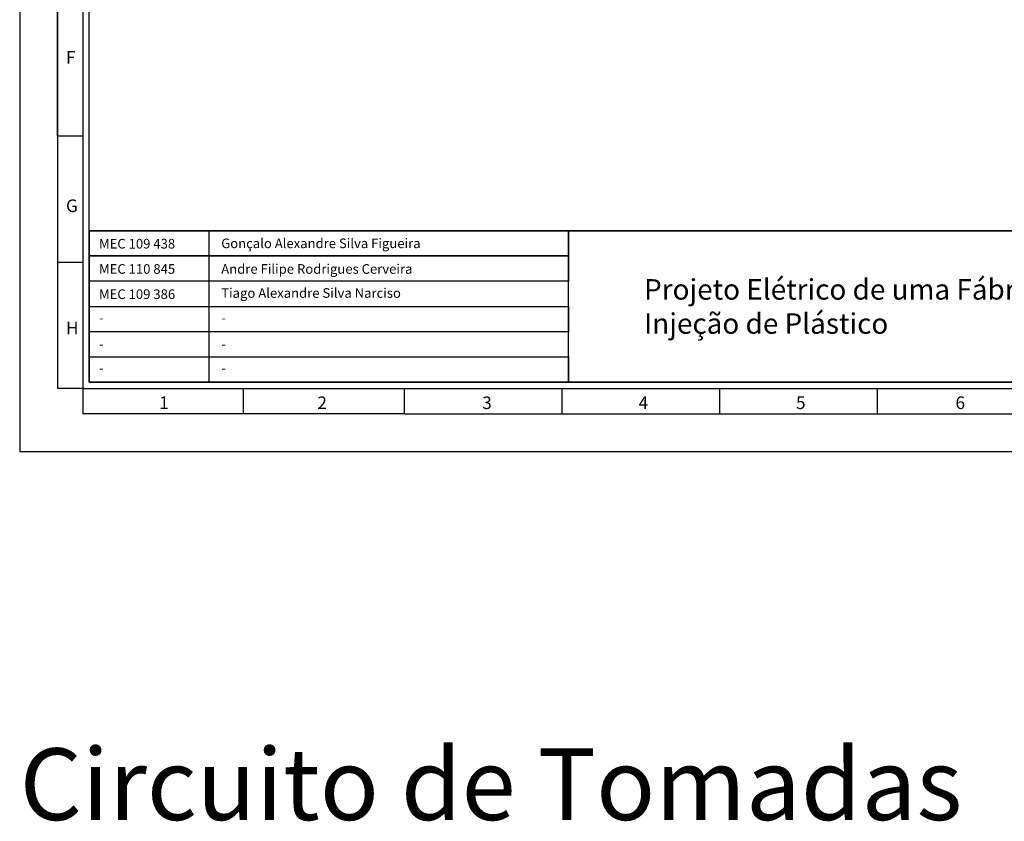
# Model space of a CAD drawing. Header units: millimetres. Extents: x -559 to 10735, y -2326 to 222.
# Tile 485 of 656: x 3643 to 3952, y -1688 to -1437. Entities that reach past the tile are written whole.
import ezdxf

# ---------------------------------------------------------------- set-up
doc = ezdxf.new("R2010")
doc.units = ezdxf.units.MM
doc.header["$LTSCALE"] = 4
for name, color, linetype in [('Modelo', 251, 'Continuous'), ('Texto Cabeçalho', 3, 'Continuous'), ('Titulos de Pagina', 1, 'Continuous')]:
    doc.layers.add(name, color=color, linetype=linetype)
doc.styles.add('STYLE1', font='txt', dxfattribs={"width": 0.8})

msp = doc.modelspace()

# ---------------------------------------------------------------- linework, layer by layer
at = {"layer": 'Modelo'}
for p, q in [((3655.02, -1473.54), (3655.02, -1176.94)), ((3655.02, -1374.67), (3655.02, -1473.54)), ((3662.93, -1473.54), (3655.02, -1473.54)), ((3655.02, -1473.54), (3655.02, -1552.63)), ((3655.02, -1473.54), (3655.02, -1552.63)), ((3655.02, -1513.09), (3662.93, -1513.09)), ((3662.93, -1552.63), (3655.02, -1552.63)), ((3662.93, -1552.63), (3662.93, -1560.54)), ((3713.36, -1560.54), (3713.36, -1552.63)), ((3763.78, -1560.54), (3763.78, -1552.63)), ((3813.21, -1560.54), (3813.21, -1552.63)), ((3862.64, -1560.54), (3862.64, -1552.63)), ((3912.07, -1560.54), (3912.07, -1552.63)), ((3763.78, -1560.54), (3662.93, -1560.54)), ((3763.78, -1560.54), (4210.65, -1560.54)), ((3763.78, -1560.54), (3862.64, -1560.54)), ((3862.64, -1560.54), (3961.51, -1560.54))]:
    msp.add_line(p, q, dxfattribs=at)
for points in [[(3643.16, -1572.4), (4230.42, -1572.4), (4230.42, -1157.17), (3643.16, -1157.17)], [(3662.93, -1552.63), (4210.65, -1552.63), (4210.65, -1176.94), (3662.93, -1176.94)], [(4208.67, -1550.65), (3664.91, -1550.65), (3664.91, -1178.92), (4208.67, -1178.92)], [(3664.91, -1503.2), (4208.67, -1503.2), (4208.67, -1550.65), (3664.91, -1550.65)], [(3815.19, -1511.11), (3664.91, -1511.11), (3664.91, -1503.2), (3815.19, -1503.2)], [(3664.91, -1503.2), (3702.48, -1503.2), (3702.48, -1550.65), (3664.91, -1550.65)], [(4208.67, -1503.2), (3664.91, -1503.2), (3664.91, -1550.65), (4208.67, -1550.65)], [(3815.19, -1503.2), (4022.8, -1503.2), (4022.8, -1550.65), (3815.19, -1550.65)], [(3664.91, -1511.11), (3815.19, -1511.11), (3815.19, -1519.02), (3664.91, -1519.02)], [(3815.19, -1519.02), (3664.91, -1519.02), (3664.91, -1526.93), (3815.19, -1526.93)], [(3664.91, -1526.93), (3815.19, -1526.93), (3815.19, -1534.84), (3664.91, -1534.84)], [(3815.19, -1534.84), (3664.91, -1534.84), (3664.91, -1542.75), (3815.19, -1542.75)], [(3815.19, -1550.65), (3664.91, -1550.65), (3664.91, -1542.75), (3815.19, -1542.75)]]:
    msp.add_lwpolyline(points, close=True, dxfattribs=at)

# ---------------------------------------------------------------- texts
at = {"layer": 'Modelo', "char_height": 3.95, "attachment_point": 1}
for s, heights, insert in [('F', [0], (3657.67, -1446.92)), ('G', [0], (3657.67, -1493.4)), ('H', [0], (3657.67, -1531.73)), ('1', [0], (3686.9, -1555.13)), ('2', [0], (3736.48, -1555.13)), ('3', [0], (3788.16, -1555.13)), ('4', [3.95], (3837.19, -1555.13)), ('5', [0], (3886.52, -1555.13)), ('6', [0], (3936.52, -1555.13))]:
    msp.add_mtext_dynamic_manual_height_columns(s, width=54.2922, gutter_width=19.77, heights=heights, dxfattribs=dict(at, insert=insert))
at = {"layer": 'Texto Cabeçalho', "attachment_point": 1}
for s, width, gutter_width, heights, insert, char_height in [('MEC 109 438', 75.4428, 15.03, [0], (3668.03, -1505.77), 3.0069), ('Gonçalo Alexandre Silva Figueira', 75.4428, 15.03, [0], (3706.34, -1505.65), 3.0069), ('MEC 110 845', 75.4428, 15.03, [0], (3668.03, -1513.68), 3.0069), ('Andre Filipe Rodrigues Cerveira', 75.4428, 15.03, [0], (3706.34, -1513.68), 3.0069), ('{\\fMeiryo UI|b1|i0|c0|p50;Projeto Elétrico de uma Fábrica Industrial de Injeção de Plástico}', 186.8119, 24.39, [30.32], (3838.89, -1518.38), 6.4146), ('MEC 109 386', 75.4428, 15.03, [0], (3668.03, -1521.59), 3.0069), ('Tiago Alexandre Silva Narciso', 75.4428, 15.03, [0], (3706.34, -1521.22), 3.0069)]:
    msp.add_mtext_dynamic_manual_height_columns(s, width=width, gutter_width=gutter_width, heights=heights, dxfattribs=dict(at, insert=insert, char_height=char_height))
at = {"layer": 'Texto Cabeçalho', "color": 18, "true_color": 0x000000, "char_height": 3.01, "attachment_point": 1}
for insert in [(3668.03, -1529.01), (3706.34, -1529.01), (3668.03, -1537.19), (3706.34, -1537.19), (3668.03, -1544.72), (3706.34, -1544.72)]:
    msp.add_mtext_dynamic_manual_height_columns('-', width=75.4428, gutter_width=15.03, heights=[0], dxfattribs=dict(at, insert=insert))
at = {"layer": 'Titulos de Pagina', "insert": (3643.16, -1665.4), "char_height": 22.4602, "attachment_point": 1, "style": 'STYLE1'}
msp.add_mtext_dynamic_manual_height_columns('Circuito de Tomadas', width=390.1006, gutter_width=112.3, heights=[22.46], dxfattribs=at)

doc.saveas('drawing.dxf')
